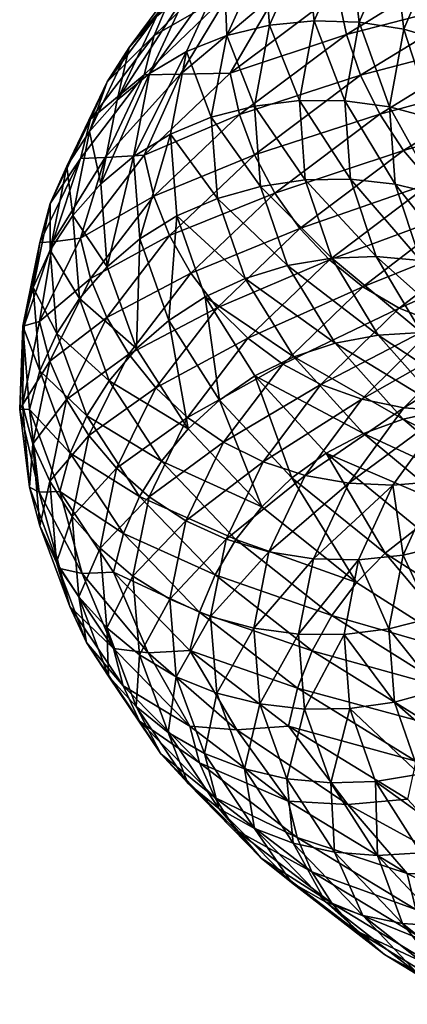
# Model space of a CAD drawing. Header units: metres. Extents: x -44 to 117, y -432 to 89.
# Tile 678 of 1056: x -18.99 to -15.47, y -163.83 to -154.89. Entities that reach past the tile are written whole.
import ezdxf

# ---------------------------------------------------------------- set-up
doc = ezdxf.new("R2010")
doc.units = ezdxf.units.M
doc.layers.add('solid_125568', color=7, linetype='CONTINUOUS')

msp = doc.modelspace()

# ---------------------------------------------------------------- linework, layer by layer
at = {"layer": 'solid_125568'}
for points in [[(-15.99336, -154.174927, 947.2099), (-16.313871, -154.900696, 945.601807), (-16.389982, -154.206696, 947.31427)], [(-15.904649, -154.912552, 945.549622), (-16.313871, -154.900696, 945.601807), (-15.99336, -154.174927, 947.2099)], [(-15.592181, -154.196167, 947.115479), (-15.904649, -154.912552, 945.549622), (-15.99336, -154.174927, 947.2099)], [(-16.389982, -154.206696, 947.31427), (-16.718418, -154.94133, 945.664185), (-16.77256, -154.291931, 947.426697)], [(-16.313871, -154.900696, 945.601807), (-16.718418, -154.94133, 945.664185), (-16.389982, -154.206696, 947.31427)], [(-15.500326, -154.976532, 945.508972), (-15.904649, -154.912552, 945.549622), (-15.592181, -154.196167, 947.115479)], [(-15.195827, -154.269836, 947.033203), (-15.500326, -154.976532, 945.508972), (-15.592181, -154.196167, 947.115479)], [(-16.991526, -154.280777, 951.686035), (-17.769091, -155.032883, 949.94751), (-17.077402, -154.639038, 951.804749)], [(-17.624802, -154.695068, 949.822998), (-17.769091, -155.032883, 949.94751), (-16.991526, -154.280777, 951.686035)], [(-16.77256, -154.291931, 947.426697), (-17.108656, -155.034607, 945.735962), (-17.131601, -154.43103, 947.545471)], [(-16.718418, -154.94133, 945.664185), (-17.108656, -155.034607, 945.735962), (-16.77256, -154.291931, 947.426697)], [(-16.100897, -154.643112, 953.617432), (-16.020859, -155.023758, 953.645935), (-14.866306, -154.313614, 955.183044)], [(-14.866306, -154.313614, 955.183044), (-16.020859, -155.023758, 953.645935), (-14.746545, -154.690811, 955.165955)], [(-15.110436, -155.092178, 945.481323), (-15.500326, -154.976532, 945.508972), (-15.195827, -154.269836, 947.033203)], [(-17.430607, -154.384033, 949.685425), (-17.99523, -155.142838, 947.912415), (-17.624802, -154.695068, 949.822998)], [(-17.747929, -154.863007, 947.791443), (-17.99523, -155.142838, 947.912415), (-17.430607, -154.384033, 949.685425)], [(-17.131601, -154.43103, 947.545471), (-17.808508, -155.378616, 945.903625), (-17.458513, -154.623322, 947.668091)], [(-17.131601, -154.43103, 947.545471), (-17.474945, -155.180664, 945.816284), (-17.808508, -155.378616, 945.903625)], [(-17.108656, -155.034607, 945.735962), (-17.474945, -155.180664, 945.816284), (-17.131601, -154.43103, 947.545471)], [(-17.458513, -154.623322, 947.668091), (-18.103815, -155.622589, 945.995483), (-17.747929, -154.863007, 947.791443)], [(-17.458513, -154.623322, 947.668091), (-17.808508, -155.378616, 945.903625), (-18.103815, -155.622589, 945.995483)], [(-17.624802, -154.695068, 949.822998), (-18.195717, -155.45549, 948.028137), (-17.769091, -155.032883, 949.94751)], [(-17.99523, -155.142838, 947.912415), (-18.195717, -155.45549, 948.028137), (-17.624802, -154.695068, 949.822998)], [(-17.077402, -154.639038, 951.804749), (-17.858864, -155.39006, 950.055725), (-17.529835, -155.386353, 951.016174)], [(-17.769091, -155.032883, 949.94751), (-17.858864, -155.39006, 950.055725), (-17.077402, -154.639038, 951.804749)], [(-17.077402, -154.639038, 951.804749), (-17.529835, -155.386353, 951.016174), (-16.649673, -154.6436, 952.725098)], [(-17.078182, -155.37532, 951.960327), (-16.649673, -154.6436, 952.725098), (-17.529835, -155.386353, 951.016174)], [(-16.100897, -154.643112, 953.617432), (-16.649673, -154.6436, 952.725098), (-17.078182, -155.37532, 951.960327)], [(-16.100897, -154.643112, 953.617432), (-17.078182, -155.37532, 951.960327), (-16.020859, -155.023758, 953.645935)], [(-16.020859, -155.023758, 953.645935), (-15.891758, -155.395447, 953.640625), (-14.746545, -154.690811, 955.165955)], [(-14.746545, -154.690811, 955.165955), (-15.891758, -155.395447, 953.640625), (-14.584975, -155.051407, 955.111572)], [(-17.747929, -154.863007, 947.791443), (-18.103815, -155.622589, 945.995483), (-17.99523, -155.142838, 947.912415)], [(-16.718418, -154.94133, 945.664185), (-16.856241, -155.675049, 943.987976), (-17.108656, -155.034607, 945.735962)], [(-16.448381, -155.62561, 943.968201), (-16.856241, -155.675049, 943.987976), (-16.718418, -154.94133, 945.664185)], [(-16.313871, -154.900696, 945.601807), (-16.448381, -155.62561, 943.968201), (-16.718418, -154.94133, 945.664185)], [(-16.035782, -155.628082, 943.958923), (-16.448381, -155.62561, 943.968201), (-16.313871, -154.900696, 945.601807)], [(-15.904649, -154.912552, 945.549622), (-16.035782, -155.628082, 943.958923), (-16.313871, -154.900696, 945.601807)], [(-15.628099, -155.682388, 943.960388), (-16.035782, -155.628082, 943.958923), (-15.904649, -154.912552, 945.549622)], [(-15.500326, -154.976532, 945.508972), (-15.628099, -155.682388, 943.960388), (-15.904649, -154.912552, 945.549622)], [(-15.234989, -155.788345, 943.973267), (-15.628099, -155.682388, 943.960388), (-15.500326, -154.976532, 945.508972)], [(-15.110436, -155.092178, 945.481323), (-15.234989, -155.788345, 943.973267), (-15.500326, -154.976532, 945.508972)], [(-17.769091, -155.032883, 949.94751), (-18.344654, -155.793503, 948.135986), (-17.858864, -155.39006, 950.055725)], [(-18.195717, -155.45549, 948.028137), (-18.344654, -155.793503, 948.135986), (-17.769091, -155.032883, 949.94751)], [(-17.108656, -155.034607, 945.735962), (-17.249687, -155.776321, 944.018433), (-17.474945, -155.180664, 945.816284)], [(-16.856241, -155.675049, 943.987976), (-17.249687, -155.776321, 944.018433), (-17.108656, -155.034607, 945.735962)], [(-17.078182, -155.37532, 951.960327), (-16.993288, -155.751129, 951.996094), (-16.020859, -155.023758, 953.645935)], [(-16.020859, -155.023758, 953.645935), (-16.993288, -155.751129, 951.996094), (-15.891758, -155.395447, 953.640625)], [(-15.891758, -155.395447, 953.640625), (-15.717588, -155.74971, 953.6026), (-14.584975, -155.051407, 955.111572)], [(-14.584975, -155.051407, 955.111572), (-15.717588, -155.74971, 953.6026), (-14.385269, -155.386719, 955.021362)], [(-17.99523, -155.142838, 947.912415), (-18.356119, -155.90538, 946.089233), (-18.195717, -155.45549, 948.028137)], [(-18.103815, -155.622589, 945.995483), (-18.356119, -155.90538, 946.089233), (-17.99523, -155.142838, 947.912415)], [(-17.474945, -155.180664, 945.816284), (-17.95546, -156.132858, 944.111389), (-17.808508, -155.378616, 945.903625)], [(-17.474945, -155.180664, 945.816284), (-17.619047, -155.929291, 944.059753), (-17.95546, -156.132858, 944.111389)], [(-17.249687, -155.776321, 944.018433), (-17.619047, -155.929291, 944.059753), (-17.474945, -155.180664, 945.816284)], [(-17.858864, -155.39006, 950.055725), (-18.437305, -156.149506, 948.233337), (-18.21176, -156.142395, 949.216736)], [(-18.344654, -155.793503, 948.135986), (-18.437305, -156.149506, 948.233337), (-17.858864, -155.39006, 950.055725)], [(-17.808508, -155.378616, 945.903625), (-18.253292, -156.381088, 944.171265), (-18.103815, -155.622589, 945.995483)], [(-17.808508, -155.378616, 945.903625), (-17.95546, -156.132858, 944.111389), (-18.253292, -156.381088, 944.171265)], [(-17.858864, -155.39006, 950.055725), (-18.21176, -156.142395, 949.216736), (-17.529835, -155.386353, 951.016174)], [(-17.859718, -156.120453, 950.208557), (-17.529835, -155.386353, 951.016174), (-18.21176, -156.142395, 949.216736)], [(-17.078182, -155.37532, 951.960327), (-17.529835, -155.386353, 951.016174), (-17.859718, -156.120453, 950.208557)], [(-17.078182, -155.37532, 951.960327), (-17.859718, -156.120453, 950.208557), (-16.993288, -155.751129, 951.996094)], [(-16.993288, -155.751129, 951.996094), (-16.856318, -156.116974, 952.003418), (-15.891758, -155.395447, 953.640625)], [(-15.891758, -155.395447, 953.640625), (-16.856318, -156.116974, 952.003418), (-15.717588, -155.74971, 953.6026)], [(-15.717588, -155.74971, 953.6026), (-15.502335, -156.078064, 953.53302), (-14.385269, -155.386719, 955.021362)], [(-14.385269, -155.386719, 955.021362), (-15.502335, -156.078064, 953.53302), (-14.151153, -155.688126, 954.89679)], [(-18.195717, -155.45549, 948.028137), (-18.560627, -156.219574, 946.182617), (-18.344654, -155.793503, 948.135986)], [(-18.356119, -155.90538, 946.089233), (-18.560627, -156.219574, 946.182617), (-18.195717, -155.45549, 948.028137)], [(-18.103815, -155.622589, 945.995483), (-18.253292, -156.381088, 944.171265), (-18.356119, -155.90538, 946.089233)], [(-16.856241, -155.675049, 943.987976), (-16.801062, -156.403473, 942.305298), (-17.249687, -155.776321, 944.018433)], [(-16.448381, -155.62561, 943.968201), (-16.39456, -156.345337, 942.328186), (-16.856241, -155.675049, 943.987976)], [(-16.39456, -156.345337, 942.328186), (-16.801062, -156.403473, 942.305298), (-16.856241, -155.675049, 943.987976)], [(-15.983306, -156.338562, 942.361938), (-16.39456, -156.345337, 942.328186), (-16.448381, -155.62561, 943.968201)], [(-16.035782, -155.628082, 943.958923), (-15.983306, -156.338562, 942.361938), (-16.448381, -155.62561, 943.968201)], [(-15.576933, -156.383347, 942.405823), (-15.983306, -156.338562, 942.361938), (-16.035782, -155.628082, 943.958923)], [(-15.628099, -155.682388, 943.960388), (-15.576933, -156.383347, 942.405823), (-16.035782, -155.628082, 943.958923)], [(-15.185103, -156.479721, 942.45929), (-15.576933, -156.383347, 942.405823), (-15.628099, -155.682388, 943.960388)], [(-15.234989, -155.788345, 943.973267), (-15.185103, -156.479721, 942.45929), (-15.628099, -155.682388, 943.960388)], [(-15.502335, -156.078064, 953.53302), (-15.250029, -156.372025, 953.432922), (-14.151153, -155.688126, 954.89679)], [(-17.859718, -156.120453, 950.208557), (-17.770943, -156.491211, 950.252136), (-16.993288, -155.751129, 951.996094)], [(-16.993288, -155.751129, 951.996094), (-17.770943, -156.491211, 950.252136), (-16.856318, -156.116974, 952.003418)], [(-17.249687, -155.776321, 944.018433), (-17.193211, -156.512604, 942.294312), (-17.619047, -155.929291, 944.059753)], [(-16.801062, -156.403473, 942.305298), (-17.193211, -156.512604, 942.294312), (-17.249687, -155.776321, 944.018433)], [(-16.856318, -156.116974, 952.003418), (-16.671526, -156.464554, 951.982971), (-15.717588, -155.74971, 953.6026)], [(-15.717588, -155.74971, 953.6026), (-16.671526, -156.464554, 951.982971), (-15.502335, -156.078064, 953.53302)], [(-18.344654, -155.793503, 948.135986), (-18.712528, -156.557739, 946.273438), (-18.437305, -156.149506, 948.233337)], [(-18.560627, -156.219574, 946.182617), (-18.712528, -156.557739, 946.273438), (-18.344654, -155.793503, 948.135986)], [(-18.356119, -155.90538, 946.089233), (-18.507723, -156.666748, 944.237427), (-18.560627, -156.219574, 946.182617)], [(-18.253292, -156.381088, 944.171265), (-18.507723, -156.666748, 944.237427), (-18.356119, -155.90538, 946.089233)], [(-17.619047, -155.929291, 944.059753), (-17.89682, -156.881439, 942.312256), (-17.95546, -156.132858, 944.111389)], [(-17.619047, -155.929291, 944.059753), (-17.561413, -156.672363, 942.29657), (-17.89682, -156.881439, 942.312256)], [(-17.193211, -156.512604, 942.294312), (-17.561413, -156.672363, 942.29657), (-17.619047, -155.929291, 944.059753)], [(-18.437305, -156.149506, 948.233337), (-18.687721, -156.90773, 947.346313), (-18.21176, -156.142395, 949.216736)], [(-18.438223, -156.873764, 948.383484), (-18.21176, -156.142395, 949.216736), (-18.687721, -156.90773, 947.346313)], [(-17.859718, -156.120453, 950.208557), (-18.21176, -156.142395, 949.216736), (-18.438223, -156.873764, 948.383484)], [(-17.859718, -156.120453, 950.208557), (-18.438223, -156.873764, 948.383484), (-17.770943, -156.491211, 950.252136)], [(-17.95546, -156.132858, 944.111389), (-18.193769, -157.13382, 942.340088), (-18.253292, -156.381088, 944.171265)], [(-17.95546, -156.132858, 944.111389), (-17.89682, -156.881439, 942.312256), (-18.193769, -157.13382, 942.340088)], [(-17.770943, -156.491211, 950.252136), (-17.62767, -156.850952, 950.272766), (-16.856318, -156.116974, 952.003418)], [(-16.856318, -156.116974, 952.003418), (-17.62767, -156.850952, 950.272766), (-16.671526, -156.464554, 951.982971)], [(-16.671526, -156.464554, 951.982971), (-16.443172, -156.785553, 951.935486), (-15.502335, -156.078064, 953.53302)], [(-15.502335, -156.078064, 953.53302), (-16.443172, -156.785553, 951.935486), (-15.250029, -156.372025, 953.432922)], [(-18.437305, -156.149506, 948.233337), (-18.807007, -156.912476, 946.359619), (-18.687721, -156.90773, 947.346313)], [(-18.712528, -156.557739, 946.273438), (-18.807007, -156.912476, 946.359619), (-18.437305, -156.149506, 948.233337)], [(-18.560627, -156.219574, 946.182617), (-18.713921, -156.982437, 944.308044), (-18.712528, -156.557739, 946.273438)], [(-18.507723, -156.666748, 944.237427), (-18.713921, -156.982437, 944.308044), (-18.560627, -156.219574, 946.182617)], [(-18.253292, -156.381088, 944.171265), (-18.193769, -157.13382, 942.340088), (-18.507723, -156.666748, 944.237427)], [(-16.801062, -156.403473, 942.305298), (-16.555328, -157.122452, 940.636108), (-17.193211, -156.512604, 942.294312)], [(-16.39456, -156.345337, 942.328186), (-16.154797, -157.055862, 940.701416), (-16.801062, -156.403473, 942.305298)], [(-16.154797, -157.055862, 940.701416), (-16.555328, -157.122452, 940.636108), (-16.801062, -156.403473, 942.305298)], [(-16.443172, -156.785553, 951.935486), (-16.175545, -157.071671, 951.861694), (-15.250029, -156.372025, 953.432922)], [(-15.983306, -156.338562, 942.361938), (-15.749552, -157.040085, 940.777832), (-16.39456, -156.345337, 942.328186)], [(-15.749552, -157.040085, 940.777832), (-16.154797, -157.055862, 940.701416), (-16.39456, -156.345337, 942.328186)], [(-15.250029, -156.372025, 953.432922), (-16.175545, -157.071671, 951.861694), (-14.964876, -156.62326, 953.303162)], [(-15.349097, -157.075562, 940.863708), (-15.749552, -157.040085, 940.777832), (-15.983306, -156.338562, 942.361938)], [(-15.576933, -156.383347, 942.405823), (-15.349097, -157.075562, 940.863708), (-15.983306, -156.338562, 942.361938)], [(-14.962991, -157.162598, 940.95752), (-15.349097, -157.075562, 940.863708), (-15.576933, -156.383347, 942.405823)], [(-15.185103, -156.479721, 942.45929), (-14.962991, -157.162598, 940.95752), (-15.576933, -156.383347, 942.405823)], [(-18.438223, -156.873764, 948.383484), (-18.346575, -157.239288, 948.435059), (-17.770943, -156.491211, 950.252136)], [(-17.770943, -156.491211, 950.252136), (-18.346575, -157.239288, 948.435059), (-17.62767, -156.850952, 950.272766)], [(-17.62767, -156.850952, 950.272766), (-17.434378, -157.191559, 950.270935), (-16.671526, -156.464554, 951.982971)], [(-16.671526, -156.464554, 951.982971), (-17.434378, -157.191559, 950.270935), (-16.443172, -156.785553, 951.935486)], [(-18.712528, -156.557739, 946.273438), (-18.867052, -157.320709, 944.381653), (-18.807007, -156.912476, 946.359619)], [(-18.713921, -156.982437, 944.308044), (-18.867052, -157.320709, 944.381653), (-18.712528, -156.557739, 946.273438)], [(-17.193211, -156.512604, 942.294312), (-16.941732, -157.239243, 940.584106), (-17.561413, -156.672363, 942.29657)], [(-16.555328, -157.122452, 940.636108), (-16.941732, -157.239243, 940.584106), (-17.193211, -156.512604, 942.294312)], [(-18.507723, -156.666748, 944.237427), (-18.447412, -157.422256, 942.37854), (-18.713921, -156.982437, 944.308044)], [(-18.193769, -157.13382, 942.340088), (-18.447412, -157.422256, 942.37854), (-18.507723, -156.666748, 944.237427)], [(-17.561413, -156.672363, 942.29657), (-17.635199, -157.61998, 940.527527), (-17.89682, -156.881439, 942.312256)], [(-17.561413, -156.672363, 942.29657), (-17.304598, -157.405594, 940.547485), (-17.635199, -157.61998, 940.527527)], [(-16.941732, -157.239243, 940.584106), (-17.304598, -157.405594, 940.547485), (-17.561413, -156.672363, 942.29657)], [(-16.175545, -157.071671, 951.861694), (-15.873082, -157.314743, 951.761902), (-14.964876, -156.62326, 953.303162)], [(-14.964876, -156.62326, 953.303162), (-15.873082, -157.314743, 951.761902), (-14.651826, -156.824692, 953.145081)], [(-18.346575, -157.239288, 948.435059), (-18.198629, -157.592743, 948.469727), (-17.62767, -156.850952, 950.272766)], [(-17.62767, -156.850952, 950.272766), (-18.198629, -157.592743, 948.469727), (-17.434378, -157.191559, 950.270935)], [(-17.434378, -157.191559, 950.270935), (-17.195539, -157.504898, 950.246826), (-16.443172, -156.785553, 951.935486)], [(-16.443172, -156.785553, 951.935486), (-17.195539, -157.504898, 950.246826), (-16.175545, -157.071671, 951.861694)], [(-15.873082, -157.314743, 951.761902), (-15.540987, -157.507874, 951.636963), (-14.651826, -156.824692, 953.145081)], [(-14.651826, -156.824692, 953.145081), (-15.540987, -157.507874, 951.636963), (-14.318397, -156.974243, 952.962952)], [(-18.807007, -156.912476, 946.359619), (-18.962282, -157.674118, 944.456543), (-18.947445, -157.66951, 945.446594)], [(-18.867052, -157.320709, 944.381653), (-18.962282, -157.674118, 944.456543), (-18.807007, -156.912476, 946.359619)], [(-18.807007, -156.912476, 946.359619), (-18.947445, -157.66951, 945.446594), (-18.687721, -156.90773, 947.346313)], [(-18.807978, -157.630432, 946.506958), (-18.687721, -156.90773, 947.346313), (-18.947445, -157.66951, 945.446594)], [(-18.438223, -156.873764, 948.383484), (-18.687721, -156.90773, 947.346313), (-18.807978, -157.630432, 946.506958)], [(-18.438223, -156.873764, 948.383484), (-18.807978, -157.630432, 946.506958), (-18.346575, -157.239288, 948.435059)], [(-17.89682, -156.881439, 942.312256), (-17.927893, -157.876373, 940.52356), (-18.193769, -157.13382, 942.340088)], [(-17.89682, -156.881439, 942.312256), (-17.635199, -157.61998, 940.527527), (-17.927893, -157.876373, 940.52356)], [(-18.713921, -156.982437, 944.308044), (-18.652939, -157.739349, 942.426392), (-18.867052, -157.320709, 944.381653)], [(-18.447412, -157.422256, 942.37854), (-18.652939, -157.739349, 942.426392), (-18.713921, -156.982437, 944.308044)], [(-15.540987, -157.507874, 951.636963), (-15.187232, -157.649139, 951.490356), (-14.318397, -156.974243, 952.962952)], [(-17.195539, -157.504898, 950.246826), (-16.915659, -157.782852, 950.200684), (-16.175545, -157.071671, 951.861694)], [(-16.555328, -157.122452, 940.636108), (-16.122, -157.827896, 939.000488), (-16.941732, -157.239243, 940.584106)], [(-16.175545, -157.071671, 951.861694), (-16.915659, -157.782852, 950.200684), (-15.873082, -157.314743, 951.761902)], [(-16.154797, -157.055862, 940.701416), (-15.731974, -157.753174, 939.107361), (-16.555328, -157.122452, 940.636108)], [(-15.731974, -157.753174, 939.107361), (-16.122, -157.827896, 939.000488), (-16.555328, -157.122452, 940.636108)], [(-15.749552, -157.040085, 940.777832), (-15.337333, -157.728729, 939.225586), (-16.154797, -157.055862, 940.701416)], [(-15.337333, -157.728729, 939.225586), (-15.731974, -157.753174, 939.107361), (-16.154797, -157.055862, 940.701416)], [(-14.947333, -157.755234, 939.352661), (-15.337333, -157.728729, 939.225586), (-15.749552, -157.040085, 940.777832)], [(-15.349097, -157.075562, 940.863708), (-14.947333, -157.755234, 939.352661), (-15.749552, -157.040085, 940.777832)], [(-18.193769, -157.13382, 942.340088), (-17.927893, -157.876373, 940.52356), (-18.447412, -157.422256, 942.37854)], [(-18.198629, -157.592743, 948.469727), (-17.999033, -157.926178, 948.487183), (-17.434378, -157.191559, 950.270935)], [(-17.434378, -157.191559, 950.270935), (-17.999033, -157.926178, 948.487183), (-17.195539, -157.504898, 950.246826)], [(-18.807978, -157.630432, 946.506958), (-18.714495, -157.990646, 946.566956), (-18.346575, -157.239288, 948.435059)], [(-18.346575, -157.239288, 948.435059), (-18.714495, -157.990646, 946.566956), (-18.198629, -157.592743, 948.469727)], [(-16.941732, -157.239243, 940.584106), (-16.49828, -157.952026, 938.908142), (-17.304598, -157.405594, 940.547485)], [(-16.122, -157.827896, 939.000488), (-16.49828, -157.952026, 938.908142), (-16.941732, -157.239243, 940.584106)], [(-18.867052, -157.320709, 944.381653), (-18.805546, -158.077652, 942.482666), (-18.962282, -157.674118, 944.456543)], [(-18.652939, -157.739349, 942.426392), (-18.805546, -158.077652, 942.482666), (-18.867052, -157.320709, 944.381653)], [(-16.915659, -157.782852, 950.200684), (-16.599354, -158.017456, 950.132507), (-15.873082, -157.314743, 951.761902)], [(-15.873082, -157.314743, 951.761902), (-16.599354, -158.017456, 950.132507), (-15.540987, -157.507874, 951.636963)], [(-18.447412, -157.422256, 942.37854), (-18.177872, -158.16748, 940.534607), (-18.652939, -157.739349, 942.426392)], [(-17.927893, -157.876373, 940.52356), (-18.177872, -158.16748, 940.534607), (-18.447412, -157.422256, 942.37854)], [(-17.304598, -157.405594, 940.547485), (-17.173742, -158.344208, 938.778625), (-17.635199, -157.61998, 940.527527)], [(-17.304598, -157.405594, 940.547485), (-16.851698, -158.124725, 938.833496), (-17.173742, -158.344208, 938.778625)], [(-16.49828, -157.952026, 938.908142), (-16.851698, -158.124725, 938.833496), (-17.304598, -157.405594, 940.547485)], [(-17.999033, -157.926178, 948.487183), (-17.752428, -158.231644, 948.487427), (-17.195539, -157.504898, 950.246826)], [(-17.195539, -157.504898, 950.246826), (-17.752428, -158.231644, 948.487427), (-16.915659, -157.782852, 950.200684)], [(-16.599354, -158.017456, 950.132507), (-16.252022, -158.201996, 950.042542), (-15.540987, -157.507874, 951.636963)], [(-15.540987, -157.507874, 951.636963), (-16.252022, -158.201996, 950.042542), (-15.187232, -157.649139, 951.490356)], [(-18.807978, -157.630432, 946.506958), (-18.947445, -157.66951, 945.446594), (-18.963295, -158.385681, 944.601135)], [(-18.807978, -157.630432, 946.506958), (-18.963295, -158.385681, 944.601135), (-18.714495, -157.990646, 946.566956)], [(-18.714495, -157.990646, 946.566956), (-18.563553, -158.337677, 946.615906), (-18.198629, -157.592743, 948.469727)], [(-18.198629, -157.592743, 948.469727), (-18.563553, -158.337677, 946.615906), (-17.999033, -157.926178, 948.487183)], [(-17.635199, -157.61998, 940.527527), (-17.458868, -158.604401, 938.74353), (-17.927893, -157.876373, 940.52356)], [(-17.635199, -157.61998, 940.527527), (-17.173742, -158.344208, 938.778625), (-17.458868, -158.604401, 938.74353)], [(-16.252022, -158.201996, 950.042542), (-15.881994, -158.334686, 949.933533), (-15.187232, -157.649139, 951.490356)], [(-15.187232, -157.649139, 951.490356), (-15.881994, -158.334686, 949.933533), (-14.820307, -157.737732, 951.326782)], [(-18.962282, -157.674118, 944.456543), (-18.989489, -158.426056, 943.532349), (-18.947445, -157.66951, 945.446594)], [(-18.963295, -158.385681, 944.601135), (-18.947445, -157.66951, 945.446594), (-18.989489, -158.426056, 943.532349)], [(-18.962282, -157.674118, 944.456543), (-18.900436, -158.429718, 942.546265), (-18.989489, -158.426056, 943.532349)], [(-18.805546, -158.077652, 942.482666), (-18.900436, -158.429718, 942.546265), (-18.962282, -157.674118, 944.456543)], [(-18.652939, -157.739349, 942.426392), (-18.380394, -158.485901, 940.559875), (-18.805546, -158.077652, 942.482666)], [(-18.177872, -158.16748, 940.534607), (-18.380394, -158.485901, 940.559875), (-18.652939, -157.739349, 942.426392)], [(-15.731974, -157.753174, 939.107361), (-15.129244, -158.433304, 937.56543), (-16.122, -157.827896, 939.000488)], [(-15.881994, -158.334686, 949.933533), (-15.498211, -158.414856, 949.809021), (-14.820307, -157.737732, 951.326782)], [(-15.337333, -157.728729, 939.225586), (-14.749719, -158.400635, 937.724243), (-15.731974, -157.753174, 939.107361)], [(-14.749719, -158.400635, 937.724243), (-15.129244, -158.433304, 937.56543), (-15.731974, -157.753174, 939.107361)], [(-14.820307, -157.737732, 951.326782), (-15.498211, -158.414856, 949.809021), (-14.448709, -157.772827, 951.150635)], [(-17.752428, -158.231644, 948.487427), (-17.463476, -158.501236, 948.470154), (-16.915659, -157.782852, 950.200684)], [(-16.915659, -157.782852, 950.200684), (-17.463476, -158.501236, 948.470154), (-16.599354, -158.017456, 950.132507)], [(-16.122, -157.827896, 939.000488), (-15.504301, -158.515747, 937.418335), (-16.49828, -157.952026, 938.908142)], [(-15.129244, -158.433304, 937.56543), (-15.504301, -158.515747, 937.418335), (-16.122, -157.827896, 939.000488)], [(-15.498211, -158.414856, 949.809021), (-15.109612, -158.441864, 949.672729), (-14.448709, -157.772827, 951.150635)], [(-18.563553, -158.337677, 946.615906), (-18.359911, -158.663818, 946.65332), (-17.999033, -157.926178, 948.487183)], [(-17.999033, -157.926178, 948.487183), (-18.359911, -158.663818, 946.65332), (-17.752428, -158.231644, 948.487427)], [(-17.927893, -157.876373, 940.52356), (-17.458868, -158.604401, 938.74353), (-18.177872, -158.16748, 940.534607)], [(-18.963295, -158.385681, 944.601135), (-18.869043, -158.740509, 944.669556), (-18.714495, -157.990646, 946.566956)], [(-18.714495, -157.990646, 946.566956), (-18.869043, -158.740509, 944.669556), (-18.563553, -158.337677, 946.615906)], [(-17.463476, -158.501236, 948.470154), (-17.136923, -158.727158, 948.434814), (-16.599354, -158.017456, 950.132507)], [(-16.599354, -158.017456, 950.132507), (-17.136923, -158.727158, 948.434814), (-16.252022, -158.201996, 950.042542)], [(-16.49828, -157.952026, 938.908142), (-15.866155, -158.646851, 937.287048), (-16.851698, -158.124725, 938.833496)], [(-15.504301, -158.515747, 937.418335), (-15.866155, -158.646851, 937.287048), (-16.49828, -157.952026, 938.908142)], [(-18.805546, -158.077652, 942.482666), (-18.530748, -158.824173, 940.598999), (-18.900436, -158.429718, 942.546265)], [(-18.380394, -158.485901, 940.559875), (-18.530748, -158.824173, 940.598999), (-18.805546, -158.077652, 942.482666)], [(-18.177872, -158.16748, 940.534607), (-17.702349, -158.898026, 938.7276), (-18.380394, -158.485901, 940.559875)], [(-17.458868, -158.604401, 938.74353), (-17.702349, -158.898026, 938.7276), (-18.177872, -158.16748, 940.534607)], [(-16.851698, -158.124725, 938.833496), (-16.515892, -159.049805, 937.086792), (-17.173742, -158.344208, 938.778625)], [(-16.851698, -158.124725, 938.833496), (-16.206085, -158.825516, 937.175476), (-16.515892, -159.049805, 937.086792)], [(-15.866155, -158.646851, 937.287048), (-16.206085, -158.825516, 937.175476), (-16.851698, -158.124725, 938.833496)], [(-18.359911, -158.663818, 946.65332), (-18.10833, -158.961304, 946.678528), (-17.752428, -158.231644, 948.487427)], [(-17.752428, -158.231644, 948.487427), (-18.10833, -158.961304, 946.678528), (-17.463476, -158.501236, 948.470154)], [(-17.136923, -158.727158, 948.434814), (-16.778303, -158.902893, 948.381287), (-16.252022, -158.201996, 950.042542)], [(-16.252022, -158.201996, 950.042542), (-16.778303, -158.902893, 948.381287), (-15.881994, -158.334686, 949.933533)], [(-18.869043, -158.740509, 944.669556), (-18.716824, -159.0811, 944.733154), (-18.563553, -158.337677, 946.615906)], [(-18.563553, -158.337677, 946.615906), (-18.716824, -159.0811, 944.733154), (-18.359911, -158.663818, 946.65332)], [(-17.173742, -158.344208, 938.778625), (-16.790186, -159.313568, 937.021423), (-17.458868, -158.604401, 938.74353)], [(-17.173742, -158.344208, 938.778625), (-16.515892, -159.049805, 937.086792), (-16.790186, -159.313568, 937.021423)], [(-16.778303, -158.902893, 948.381287), (-16.396214, -159.026825, 948.311279), (-15.881994, -158.334686, 949.933533)], [(-15.881994, -158.334686, 949.933533), (-16.396214, -159.026825, 948.311279), (-15.498211, -158.414856, 949.809021)], [(-18.963295, -158.385681, 944.601135), (-18.989489, -158.426056, 943.532349), (-18.901482, -159.134842, 942.688171)], [(-18.900436, -158.429718, 942.546265), (-18.813517, -159.178757, 941.611145), (-18.989489, -158.426056, 943.532349)], [(-18.901482, -159.134842, 942.688171), (-18.989489, -158.426056, 943.532349), (-18.813517, -159.178757, 941.611145)], [(-18.963295, -158.385681, 944.601135), (-18.901482, -159.134842, 942.688171), (-18.869043, -158.740509, 944.669556)], [(-18.900436, -158.429718, 942.546265), (-18.624224, -159.174835, 940.651367), (-18.813517, -159.178757, 941.611145)], [(-18.530748, -158.824173, 940.598999), (-18.624224, -159.174835, 940.651367), (-18.900436, -158.429718, 942.546265)], [(-16.396214, -159.026825, 948.311279), (-15.999935, -159.098419, 948.227478), (-15.498211, -158.414856, 949.809021)], [(-15.498211, -158.414856, 949.809021), (-15.999935, -159.098419, 948.227478), (-15.109612, -158.441864, 949.672729)], [(-15.999935, -159.098419, 948.227478), (-15.598754, -159.117172, 948.132568), (-15.109612, -158.441864, 949.672729)], [(-15.109612, -158.441864, 949.672729), (-15.598754, -159.117172, 948.132568), (-15.202066, -159.082748, 948.028748)], [(-15.129244, -158.433304, 937.56543), (-14.353728, -159.09285, 936.093811), (-15.504301, -158.515747, 937.418335)], [(-18.380394, -158.485901, 940.559875), (-17.899572, -159.217651, 938.730774), (-18.530748, -158.824173, 940.598999)], [(-17.702349, -158.898026, 938.7276), (-17.899572, -159.217651, 938.730774), (-18.380394, -158.485901, 940.559875)], [(-18.10833, -158.961304, 946.678528), (-17.813581, -159.222412, 946.690857), (-17.463476, -158.501236, 948.470154)], [(-17.463476, -158.501236, 948.470154), (-17.813581, -159.222412, 946.690857), (-17.136923, -158.727158, 948.434814)], [(-15.504301, -158.515747, 937.418335), (-14.709535, -159.182495, 935.908264), (-15.866155, -158.646851, 937.287048)], [(-14.353728, -159.09285, 936.093811), (-14.709535, -159.182495, 935.908264), (-15.504301, -158.515747, 937.418335)], [(-17.458868, -158.604401, 938.74353), (-16.790186, -159.313568, 937.021423), (-17.702349, -158.898026, 938.7276)], [(-15.866155, -158.646851, 937.287048), (-15.052828, -159.320099, 935.739624), (-16.206085, -158.825516, 937.175476)], [(-14.709535, -159.182495, 935.908264), (-15.052828, -159.320099, 935.739624), (-15.866155, -158.646851, 937.287048)], [(-18.716824, -159.0811, 944.733154), (-18.511459, -159.399918, 944.790771), (-18.359911, -158.663818, 946.65332)], [(-18.359911, -158.663818, 946.65332), (-18.511459, -159.399918, 944.790771), (-18.10833, -158.961304, 946.678528)], [(-17.813581, -159.222412, 946.690857), (-17.480478, -159.43956, 946.689392), (-17.136923, -158.727158, 948.434814)], [(-17.136923, -158.727158, 948.434814), (-17.480478, -159.43956, 946.689392), (-16.778303, -158.902893, 948.381287)], [(-18.901482, -159.134842, 942.688171), (-18.807539, -159.484314, 942.765137), (-18.869043, -158.740509, 944.669556)], [(-18.869043, -158.740509, 944.669556), (-18.807539, -159.484314, 942.765137), (-18.716824, -159.0811, 944.733154)], [(-18.530748, -158.824173, 940.598999), (-18.045971, -159.555847, 938.753052), (-18.624224, -159.174835, 940.651367)], [(-17.899572, -159.217651, 938.730774), (-18.045971, -159.555847, 938.753052), (-18.530748, -158.824173, 940.598999)], [(-16.206085, -158.825516, 937.175476), (-15.669416, -159.733109, 935.471802), (-16.515892, -159.049805, 937.086792)], [(-16.206085, -158.825516, 937.175476), (-15.375386, -159.504364, 935.592834), (-15.669416, -159.733109, 935.471802)], [(-15.052828, -159.320099, 935.739624), (-15.375386, -159.504364, 935.592834), (-16.206085, -158.825516, 937.175476)], [(-17.702349, -158.898026, 938.7276), (-17.024384, -159.609543, 936.979431), (-17.899572, -159.217651, 938.730774)], [(-16.790186, -159.313568, 937.021423), (-17.024384, -159.609543, 936.979431), (-17.702349, -158.898026, 938.7276)], [(-17.480478, -159.43956, 946.689392), (-17.114632, -159.606415, 946.673218), (-16.778303, -158.902893, 948.381287)], [(-16.778303, -158.902893, 948.381287), (-17.114632, -159.606415, 946.673218), (-16.396214, -159.026825, 948.311279)], [(-18.511459, -159.399918, 944.790771), (-18.257771, -159.689392, 944.84137), (-18.10833, -158.961304, 946.678528)], [(-18.10833, -158.961304, 946.678528), (-18.257771, -159.689392, 944.84137), (-17.813581, -159.222412, 946.690857)], [(-18.807539, -159.484314, 942.765137), (-18.655785, -159.818497, 942.843323), (-18.716824, -159.0811, 944.733154)], [(-18.716824, -159.0811, 944.733154), (-18.655785, -159.818497, 942.843323), (-18.511459, -159.399918, 944.790771)], [(-17.114632, -159.606415, 946.673218), (-16.724804, -159.721481, 946.643311), (-16.396214, -159.026825, 948.311279)], [(-16.515892, -159.049805, 937.086792), (-15.929747, -160.000198, 935.377502), (-16.790186, -159.313568, 937.021423)], [(-16.396214, -159.026825, 948.311279), (-16.724804, -159.721481, 946.643311), (-15.999935, -159.098419, 948.227478)], [(-16.515892, -159.049805, 937.086792), (-15.669416, -159.733109, 935.471802), (-15.929747, -160.000198, 935.377502)], [(-15.598754, -159.117172, 948.132568), (-15.506719, -159.75264, 946.487244), (-15.202066, -159.082748, 948.028748)], [(-15.202066, -159.082748, 948.028748), (-15.506719, -159.75264, 946.487244), (-15.116428, -159.657715, 946.417236)], [(-18.901482, -159.134842, 942.688171), (-18.813517, -159.178757, 941.611145), (-18.625288, -159.873581, 940.790588)], [(-18.901482, -159.134842, 942.688171), (-18.625288, -159.873581, 940.790588), (-18.807539, -159.484314, 942.765137)], [(-18.624224, -159.174835, 940.651367), (-18.42168, -159.918976, 939.716431), (-18.813517, -159.178757, 941.611145)], [(-18.625288, -159.873581, 940.790588), (-18.813517, -159.178757, 941.611145), (-18.42168, -159.918976, 939.716431)], [(-18.624224, -159.174835, 940.651367), (-18.136969, -159.905106, 938.794434), (-18.42168, -159.918976, 939.716431)], [(-18.045971, -159.555847, 938.753052), (-18.136969, -159.905106, 938.794434), (-18.624224, -159.174835, 940.651367)], [(-16.724804, -159.721481, 946.643311), (-16.320517, -159.784439, 946.601318), (-15.999935, -159.098419, 948.227478)], [(-15.999935, -159.098419, 948.227478), (-16.320517, -159.784439, 946.601318), (-15.598754, -159.117172, 948.132568)], [(-16.320517, -159.784439, 946.601318), (-15.911294, -159.794876, 946.548889), (-15.598754, -159.117172, 948.132568)], [(-15.598754, -159.117172, 948.132568), (-15.911294, -159.794876, 946.548889), (-15.506719, -159.75264, 946.487244)], [(-18.257771, -159.689392, 944.84137), (-17.960583, -159.942032, 944.883789), (-17.813581, -159.222412, 946.690857)], [(-17.899572, -159.217651, 938.730774), (-17.214054, -159.930283, 936.961182), (-18.045971, -159.555847, 938.753052)], [(-17.813581, -159.222412, 946.690857), (-17.960583, -159.942032, 944.883789), (-17.480478, -159.43956, 946.689392)], [(-17.024384, -159.609543, 936.979431), (-17.214054, -159.930283, 936.961182), (-17.899572, -159.217651, 938.730774)], [(-16.790186, -159.313568, 937.021423), (-15.929747, -160.000198, 935.377502), (-17.024384, -159.609543, 936.979431)], [(-18.655785, -159.818497, 942.843323), (-18.45105, -160.130035, 942.921265), (-18.511459, -159.399918, 944.790771)], [(-18.511459, -159.399918, 944.790771), (-18.45105, -160.130035, 942.921265), (-18.257771, -159.689392, 944.84137)], [(-17.960583, -159.942032, 944.883789), (-17.624731, -160.150391, 944.916626), (-17.480478, -159.43956, 946.689392)], [(-17.480478, -159.43956, 946.689392), (-17.624731, -160.150391, 944.916626), (-17.114632, -159.606415, 946.673218)], [(-18.807539, -159.484314, 942.765137), (-18.532719, -160.217773, 940.875977), (-18.655785, -159.818497, 942.843323)], [(-18.625288, -159.873581, 940.790588), (-18.532719, -160.217773, 940.875977), (-18.807539, -159.484314, 942.765137)], [(-15.375386, -159.504364, 935.592834), (-14.645465, -160.390915, 933.952332), (-15.669416, -159.733109, 935.471802)], [(-18.045971, -159.555847, 938.753052), (-17.35482, -160.268326, 936.967163), (-18.136969, -159.905106, 938.794434)], [(-17.214054, -159.930283, 936.961182), (-17.35482, -160.268326, 936.967163), (-18.045971, -159.555847, 938.753052)], [(-17.624731, -160.150391, 944.916626), (-17.255827, -160.308365, 944.938416), (-17.114632, -159.606415, 946.673218)], [(-17.114632, -159.606415, 946.673218), (-17.255827, -160.308365, 944.938416), (-16.724804, -159.721481, 946.643311)], [(-17.024384, -159.609543, 936.979431), (-16.151987, -160.298309, 935.310547), (-17.214054, -159.930283, 936.961182)], [(-15.929747, -160.000198, 935.377502), (-16.151987, -160.298309, 935.310547), (-17.024384, -159.609543, 936.979431)], [(-18.45105, -160.130035, 942.921265), (-18.198158, -160.411591, 942.997375), (-18.257771, -159.689392, 944.84137)], [(-18.257771, -159.689392, 944.84137), (-18.198158, -160.411591, 942.997375), (-17.960583, -159.942032, 944.883789)], [(-15.506719, -159.75264, 946.487244), (-15.241139, -160.319092, 944.892944), (-15.116428, -159.657715, 946.417236)], [(-17.255827, -160.308365, 944.938416), (-16.862705, -160.414612, 944.949219), (-16.724804, -159.721481, 946.643311)], [(-16.724804, -159.721481, 946.643311), (-16.862705, -160.414612, 944.949219), (-16.320517, -159.784439, 946.601318)], [(-16.862705, -160.414612, 944.949219), (-16.455021, -160.468933, 944.949585), (-16.320517, -159.784439, 946.601318)], [(-16.320517, -159.784439, 946.601318), (-16.455021, -160.468933, 944.949585), (-15.911294, -159.794876, 946.548889)], [(-16.455021, -160.468933, 944.949585), (-16.042421, -160.471115, 944.940247), (-15.911294, -159.794876, 946.548889)], [(-15.911294, -159.794876, 946.548889), (-16.042421, -160.471115, 944.940247), (-15.634572, -160.421127, 944.921448)], [(-15.669416, -159.733109, 935.471802), (-14.888882, -160.661011, 933.83075), (-15.929747, -160.000198, 935.377502)], [(-15.911294, -159.794876, 946.548889), (-15.634572, -160.421127, 944.921448), (-15.506719, -159.75264, 946.487244)], [(-15.669416, -159.733109, 935.471802), (-14.645465, -160.390915, 933.952332), (-14.888882, -160.661011, 933.83075)], [(-15.506719, -159.75264, 946.487244), (-15.634572, -160.421127, 944.921448), (-15.241139, -160.319092, 944.892944)], [(-18.655785, -159.818497, 942.843323), (-18.383152, -160.545654, 940.96875), (-18.45105, -160.130035, 942.921265)], [(-18.532719, -160.217773, 940.875977), (-18.383152, -160.545654, 940.96875), (-18.655785, -159.818497, 942.843323)], [(-18.625288, -159.873581, 940.790588), (-18.42168, -159.918976, 939.716431), (-18.138041, -160.597626, 938.930969)], [(-18.625288, -159.873581, 940.790588), (-18.138041, -160.597626, 938.930969), (-18.532719, -160.217773, 940.875977)], [(-18.136969, -159.905106, 938.794434), (-17.821642, -160.637589, 937.88324), (-18.42168, -159.918976, 939.716431)], [(-18.138041, -160.597626, 938.930969), (-18.42168, -159.918976, 939.716431), (-17.821642, -160.637589, 937.88324)], [(-18.198158, -160.411591, 942.997375), (-17.901937, -160.655823, 943.069946), (-17.960583, -159.942032, 944.883789)], [(-18.136969, -159.905106, 938.794434), (-17.442303, -160.616211, 936.997925), (-17.821642, -160.637589, 937.88324)], [(-17.35482, -160.268326, 936.967163), (-17.442303, -160.616211, 936.997925), (-18.136969, -159.905106, 938.794434)], [(-17.960583, -159.942032, 944.883789), (-17.901937, -160.655823, 943.069946), (-17.624731, -160.150391, 944.916626)], [(-17.214054, -159.930283, 936.961182), (-16.331938, -160.620026, 935.27179), (-17.35482, -160.268326, 936.967163)], [(-16.151987, -160.298309, 935.310547), (-16.331938, -160.620026, 935.27179), (-17.214054, -159.930283, 936.961182)], [(-15.929747, -160.000198, 935.377502), (-14.888882, -160.661011, 933.83075), (-16.151987, -160.298309, 935.310547)], [(-18.45105, -160.130035, 942.921265), (-18.181368, -160.850082, 941.066833), (-18.198158, -160.411591, 942.997375)], [(-18.383152, -160.545654, 940.96875), (-18.181368, -160.850082, 941.066833), (-18.45105, -160.130035, 942.921265)], [(-17.901937, -160.655823, 943.069946), (-17.567181, -160.85553, 943.137207), (-17.624731, -160.150391, 944.916626)], [(-17.624731, -160.150391, 944.916626), (-17.567181, -160.85553, 943.137207), (-17.255827, -160.308365, 944.938416)], [(-18.532719, -160.217773, 940.875977), (-18.047895, -160.936676, 939.024719), (-18.383152, -160.545654, 940.96875)], [(-18.138041, -160.597626, 938.930969), (-18.047895, -160.936676, 939.024719), (-18.532719, -160.217773, 940.875977)], [(-17.567181, -160.85553, 943.137207), (-17.199446, -161.00473, 943.197144), (-17.255827, -160.308365, 944.938416)], [(-17.35482, -160.268326, 936.967163), (-16.465464, -160.95787, 935.262207), (-17.442303, -160.616211, 936.997925)], [(-16.331938, -160.620026, 935.27179), (-16.465464, -160.95787, 935.262207), (-17.35482, -160.268326, 936.967163)], [(-17.255827, -160.308365, 944.938416), (-17.199446, -161.00473, 943.197144), (-16.862705, -160.414612, 944.949219)], [(-16.151987, -160.298309, 935.310547), (-15.096647, -160.96106, 933.740234), (-16.331938, -160.620026, 935.27179)], [(-14.888882, -160.661011, 933.83075), (-15.096647, -160.96106, 933.740234), (-16.151987, -160.298309, 935.310547)], [(-15.634572, -160.421127, 944.921448), (-15.19134, -160.97554, 943.362793), (-15.241139, -160.319092, 944.892944)], [(-18.198158, -160.411591, 942.997375), (-17.932144, -161.123871, 941.168213), (-17.901937, -160.655823, 943.069946)], [(-18.181368, -160.850082, 941.066833), (-17.932144, -161.123871, 941.168213), (-18.198158, -160.411591, 942.997375)], [(-17.199446, -161.00473, 943.197144), (-16.807533, -161.10228, 943.248718), (-16.862705, -160.414612, 944.949219)], [(-16.862705, -160.414612, 944.949219), (-16.807533, -161.10228, 943.248718), (-16.455021, -160.468933, 944.949585)], [(-16.042421, -160.471115, 944.940247), (-15.58341, -161.084549, 943.349731), (-15.634572, -160.421127, 944.921448)], [(-15.634572, -160.421127, 944.921448), (-15.58341, -161.084549, 943.349731), (-15.19134, -160.97554, 943.362793)], [(-16.807533, -161.10228, 943.248718), (-16.401115, -161.148117, 943.291687), (-16.455021, -160.468933, 944.949585)], [(-16.455021, -160.468933, 944.949585), (-16.401115, -161.148117, 943.291687), (-16.042421, -160.471115, 944.940247)], [(-16.401115, -161.148117, 943.291687), (-15.989866, -161.142166, 943.325623), (-16.042421, -160.471115, 944.940247)], [(-16.042421, -160.471115, 944.940247), (-15.989866, -161.142166, 943.325623), (-15.58341, -161.084549, 943.349731)], [(-18.383152, -160.545654, 940.96875), (-17.90221, -161.258438, 939.131714), (-18.181368, -160.850082, 941.066833)], [(-18.047895, -160.936676, 939.024719), (-17.90221, -161.258438, 939.131714), (-18.383152, -160.545654, 940.96875)], [(-18.138041, -160.597626, 938.930969), (-17.821642, -160.637589, 937.88324), (-17.443371, -161.302673, 937.131836)], [(-18.138041, -160.597626, 938.930969), (-17.443371, -161.302673, 937.131836), (-18.047895, -160.936676, 939.024719)], [(-17.932144, -161.123871, 941.168213), (-17.640249, -161.359879, 941.270813), (-17.901937, -160.655823, 943.069946)], [(-17.901937, -160.655823, 943.069946), (-17.640249, -161.359879, 941.270813), (-17.567181, -160.85553, 943.137207)], [(-17.442303, -160.616211, 936.997925), (-17.015854, -161.335907, 936.119873), (-17.821642, -160.637589, 937.88324)], [(-17.443371, -161.302673, 937.131836), (-17.821642, -160.637589, 937.88324), (-17.015854, -161.335907, 936.119873)], [(-17.442303, -160.616211, 936.997925), (-16.548431, -161.304398, 935.282776), (-17.015854, -161.335907, 936.119873)], [(-16.465464, -160.95787, 935.262207), (-16.548431, -161.304398, 935.282776), (-17.442303, -160.616211, 936.997925)], [(-16.331938, -160.620026, 935.27179), (-15.264838, -161.283615, 933.682129), (-16.465464, -160.95787, 935.262207)], [(-15.096647, -160.96106, 933.740234), (-15.264838, -161.283615, 933.682129), (-16.331938, -160.620026, 935.27179)], [(-18.181368, -160.850082, 941.066833), (-17.705664, -161.555954, 939.249573), (-17.932144, -161.123871, 941.168213)], [(-17.90221, -161.258438, 939.131714), (-17.705664, -161.555954, 939.249573), (-18.181368, -160.850082, 941.066833)], [(-17.640249, -161.359879, 941.270813), (-17.310385, -161.551117, 941.372192), (-17.567181, -160.85553, 943.137207)], [(-17.567181, -160.85553, 943.137207), (-17.310385, -161.551117, 941.372192), (-17.199446, -161.00473, 943.197144)], [(-18.047895, -160.936676, 939.024719), (-17.356678, -161.636795, 937.233643), (-17.90221, -161.258438, 939.131714)], [(-17.443371, -161.302673, 937.131836), (-17.356678, -161.636795, 937.233643), (-18.047895, -160.936676, 939.024719)], [(-16.465464, -160.95787, 935.262207), (-15.389612, -161.621231, 933.657837), (-16.548431, -161.304398, 935.282776)], [(-15.264838, -161.283615, 933.682129), (-15.389612, -161.621231, 933.657837), (-16.465464, -160.95787, 935.262207)], [(-17.310385, -161.551117, 941.372192), (-16.94799, -161.691757, 941.46991), (-17.199446, -161.00473, 943.197144)], [(-17.199446, -161.00473, 943.197144), (-16.94799, -161.691757, 941.46991), (-16.807533, -161.10228, 943.248718)], [(-15.58341, -161.084549, 943.349731), (-14.969244, -161.623764, 941.844971), (-15.19134, -160.97554, 943.362793)], [(-17.932144, -161.123871, 941.168213), (-17.462933, -161.82222, 939.375732), (-17.640249, -161.359879, 941.270813)], [(-17.705664, -161.555954, 939.249573), (-17.462933, -161.82222, 939.375732), (-17.932144, -161.123871, 941.168213)], [(-16.94799, -161.691757, 941.46991), (-16.561733, -161.780838, 941.562012), (-16.807533, -161.10228, 943.248718)], [(-16.807533, -161.10228, 943.248718), (-16.561733, -161.780838, 941.562012), (-16.401115, -161.148117, 943.291687)], [(-16.561733, -161.780838, 941.562012), (-16.161196, -161.818405, 941.647156), (-16.401115, -161.148117, 943.291687)], [(-16.401115, -161.148117, 943.291687), (-16.161196, -161.818405, 941.647156), (-15.989866, -161.142166, 943.325623)], [(-16.161196, -161.818405, 941.647156), (-15.755958, -161.804565, 941.723999), (-15.989866, -161.142166, 943.325623)], [(-15.989866, -161.142166, 943.325623), (-15.355506, -161.739548, 941.79071), (-15.58341, -161.084549, 943.349731)], [(-15.989866, -161.142166, 943.325623), (-15.755958, -161.804565, 941.723999), (-15.355506, -161.739548, 941.79071)], [(-15.58341, -161.084549, 943.349731), (-15.355506, -161.739548, 941.79071), (-14.969244, -161.623764, 941.844971)], [(-17.90221, -161.258438, 939.131714), (-17.216541, -161.952698, 937.354431), (-17.705664, -161.555954, 939.249573)], [(-17.356678, -161.636795, 937.233643), (-17.216541, -161.952698, 937.354431), (-17.90221, -161.258438, 939.131714)], [(-17.443371, -161.302673, 937.131836), (-17.015854, -161.335907, 936.119873), (-16.54948, -161.985092, 935.414185)], [(-17.443371, -161.302673, 937.131836), (-16.54948, -161.985092, 935.414185), (-17.356678, -161.636795, 937.233643)], [(-16.548431, -161.304398, 935.282776), (-16.009214, -162.013702, 934.439026), (-17.015854, -161.335907, 936.119873)], [(-16.548431, -161.304398, 935.282776), (-15.467126, -161.966446, 933.668762), (-16.009214, -162.013702, 934.439026)], [(-15.389612, -161.621231, 933.657837), (-15.467126, -161.966446, 933.668762), (-16.548431, -161.304398, 935.282776)], [(-17.640249, -161.359879, 941.270813), (-17.178671, -162.050293, 939.50769), (-17.310385, -161.551117, 941.372192)], [(-17.462933, -161.82222, 939.375732), (-17.178671, -162.050293, 939.50769), (-17.640249, -161.359879, 941.270813)], [(-16.54948, -161.985092, 935.414185), (-17.015854, -161.335907, 936.119873), (-16.009214, -162.013702, 934.439026)], [(-17.705664, -161.555954, 939.249573), (-17.027479, -162.243591, 937.491455), (-17.462933, -161.82222, 939.375732)], [(-17.216541, -161.952698, 937.354431), (-17.027479, -162.243591, 937.491455), (-17.705664, -161.555954, 939.249573)], [(-17.310385, -161.551117, 941.372192), (-16.857437, -162.233353, 939.642578), (-16.94799, -161.691757, 941.46991)], [(-17.178671, -162.050293, 939.50769), (-16.857437, -162.233353, 939.642578), (-17.310385, -161.551117, 941.372192)], [(-17.356678, -161.636795, 937.233643), (-16.467232, -162.314529, 935.523621), (-17.216541, -161.952698, 937.354431)], [(-16.54948, -161.985092, 935.414185), (-16.467232, -162.314529, 935.523621), (-17.356678, -161.636795, 937.233643)], [(-16.94799, -161.691757, 941.46991), (-16.504492, -162.365753, 939.777344), (-16.561733, -161.780838, 941.562012)], [(-16.857437, -162.233353, 939.642578), (-16.504492, -162.365753, 939.777344), (-16.94799, -161.691757, 941.46991)], [(-15.755958, -161.804565, 941.723999), (-14.953601, -162.382736, 940.263), (-15.355506, -161.739548, 941.79071)], [(-17.462933, -161.82222, 939.375732), (-16.794016, -162.502686, 937.641602), (-17.178671, -162.050293, 939.50769)], [(-17.027479, -162.243591, 937.491455), (-16.794016, -162.502686, 937.641602), (-17.462933, -161.82222, 939.375732)], [(-16.561733, -161.780838, 941.562012), (-16.128263, -162.446671, 939.90918), (-16.161196, -161.818405, 941.647156)], [(-16.504492, -162.365753, 939.777344), (-16.128263, -162.446671, 939.90918), (-16.561733, -161.780838, 941.562012)], [(-16.161196, -161.818405, 941.647156), (-15.738144, -162.476303, 940.035706), (-15.755958, -161.804565, 941.723999)], [(-16.128263, -162.446671, 939.90918), (-15.738144, -162.476303, 940.035706), (-16.161196, -161.818405, 941.647156)], [(-15.755958, -161.804565, 941.723999), (-15.343512, -162.454865, 940.154602), (-14.953601, -162.382736, 940.263)], [(-15.738144, -162.476303, 940.035706), (-15.343512, -162.454865, 940.154602), (-15.755958, -161.804565, 941.723999)], [(-17.216541, -161.952698, 937.354431), (-16.334244, -162.624893, 935.657654), (-17.027479, -162.243591, 937.491455)], [(-16.467232, -162.314529, 935.523621), (-16.334244, -162.624893, 935.657654), (-17.216541, -161.952698, 937.354431)], [(-16.54948, -161.985092, 935.414185), (-16.009214, -162.013702, 934.439026), (-15.468145, -162.641724, 933.797729)], [(-16.54948, -161.985092, 935.414185), (-15.468145, -162.641724, 933.797729), (-16.467232, -162.314529, 935.523621)], [(-15.467126, -161.966446, 933.668762), (-14.822885, -162.660995, 932.877563), (-16.009214, -162.013702, 934.439026)], [(-15.468145, -162.641724, 933.797729), (-16.009214, -162.013702, 934.439026), (-14.822885, -162.660995, 932.877563)], [(-17.178671, -162.050293, 939.50769), (-16.520639, -162.72319, 937.802002), (-16.857437, -162.233353, 939.642578)], [(-16.794016, -162.502686, 937.641602), (-16.520639, -162.72319, 937.802002), (-17.178671, -162.050293, 939.50769)], [(-17.027479, -162.243591, 937.491455), (-16.154827, -162.909561, 935.812927), (-16.794016, -162.502686, 937.641602)], [(-16.334244, -162.624893, 935.657654), (-16.154827, -162.909561, 935.812927), (-17.027479, -162.243591, 937.491455)], [(-16.857437, -162.233353, 939.642578), (-16.211712, -162.898453, 937.969238), (-16.504492, -162.365753, 939.777344)], [(-16.520639, -162.72319, 937.802002), (-16.211712, -162.898453, 937.969238), (-16.857437, -162.233353, 939.642578)], [(-16.504492, -162.365753, 939.777344), (-15.872249, -163.023026, 938.139893), (-16.128263, -162.446671, 939.90918)], [(-16.211712, -162.898453, 937.969238), (-15.872249, -163.023026, 938.139893), (-16.504492, -162.365753, 939.777344)], [(-16.467232, -162.314529, 935.523621), (-15.391273, -162.966797, 933.914368), (-16.334244, -162.624893, 935.657654)], [(-15.468145, -162.641724, 933.797729), (-15.391273, -162.966797, 933.914368), (-16.467232, -162.314529, 935.523621)], [(-16.128263, -162.446671, 939.90918), (-15.510355, -163.096191, 938.310242), (-15.738144, -162.476303, 940.035706)], [(-15.872249, -163.023026, 938.139893), (-15.510355, -163.096191, 938.310242), (-16.128263, -162.446671, 939.90918)], [(-15.738144, -162.476303, 940.035706), (-15.135114, -163.118286, 938.476868), (-15.343512, -162.454865, 940.154602)], [(-15.510355, -163.096191, 938.310242), (-15.135114, -163.118286, 938.476868), (-15.738144, -162.476303, 940.035706)], [(-16.794016, -162.502686, 937.641602), (-15.933297, -163.161896, 935.986023), (-16.520639, -162.72319, 937.802002)], [(-16.154827, -162.909561, 935.812927), (-15.933297, -163.161896, 935.986023), (-16.794016, -162.502686, 937.641602)], [(-16.334244, -162.624893, 935.657654), (-15.266939, -163.271988, 934.060791), (-16.154827, -162.909561, 935.812927)], [(-15.391273, -162.966797, 933.914368), (-15.266939, -163.271988, 934.060791), (-16.334244, -162.624893, 935.657654)], [(-15.468145, -162.641724, 933.797729), (-14.822885, -162.660995, 932.877563), (-14.211234, -163.269379, 932.302246)], [(-15.468145, -162.641724, 933.797729), (-14.211234, -163.269379, 932.302246), (-15.391273, -162.966797, 933.914368)], [(-16.520639, -162.72319, 937.802002), (-15.673928, -163.375275, 936.173584), (-16.211712, -162.898453, 937.969238)], [(-15.933297, -163.161896, 935.986023), (-15.673928, -163.375275, 936.173584), (-16.520639, -162.72319, 937.802002)], [(-16.211712, -162.898453, 937.969238), (-15.380835, -163.543228, 936.371826), (-15.872249, -163.023026, 938.139893)], [(-15.673928, -163.375275, 936.173584), (-15.380835, -163.543228, 936.371826), (-16.211712, -162.898453, 937.969238)], [(-16.154827, -162.909561, 935.812927), (-15.099199, -163.550858, 934.233276), (-15.933297, -163.161896, 935.986023)], [(-15.266939, -163.271988, 934.060791), (-15.099199, -163.550858, 934.233276), (-16.154827, -162.909561, 935.812927)], [(-15.872249, -163.023026, 938.139893), (-15.058734, -163.660461, 936.576782), (-15.510355, -163.096191, 938.310242)], [(-15.380835, -163.543228, 936.371826), (-15.058734, -163.660461, 936.576782), (-15.872249, -163.023026, 938.139893)], [(-15.510355, -163.096191, 938.310242), (-14.715307, -163.726364, 936.783875), (-15.135114, -163.118286, 938.476868)], [(-15.058734, -163.660461, 936.576782), (-14.715307, -163.726364, 936.783875), (-15.510355, -163.096191, 938.310242)], [(-15.933297, -163.161896, 935.986023), (-14.892113, -163.796906, 934.42804), (-15.673928, -163.375275, 936.173584)], [(-15.099199, -163.550858, 934.233276), (-14.892113, -163.796906, 934.42804), (-15.933297, -163.161896, 935.986023)], [(-15.673928, -163.375275, 936.173584), (-14.649691, -164.003708, 934.641174), (-15.380835, -163.543228, 936.371826)], [(-14.892113, -163.796906, 934.42804), (-14.649691, -164.003708, 934.641174), (-15.673928, -163.375275, 936.173584)]]:
    msp.add_3dface(points, dxfattribs=at)

doc.saveas('drawing.dxf')
